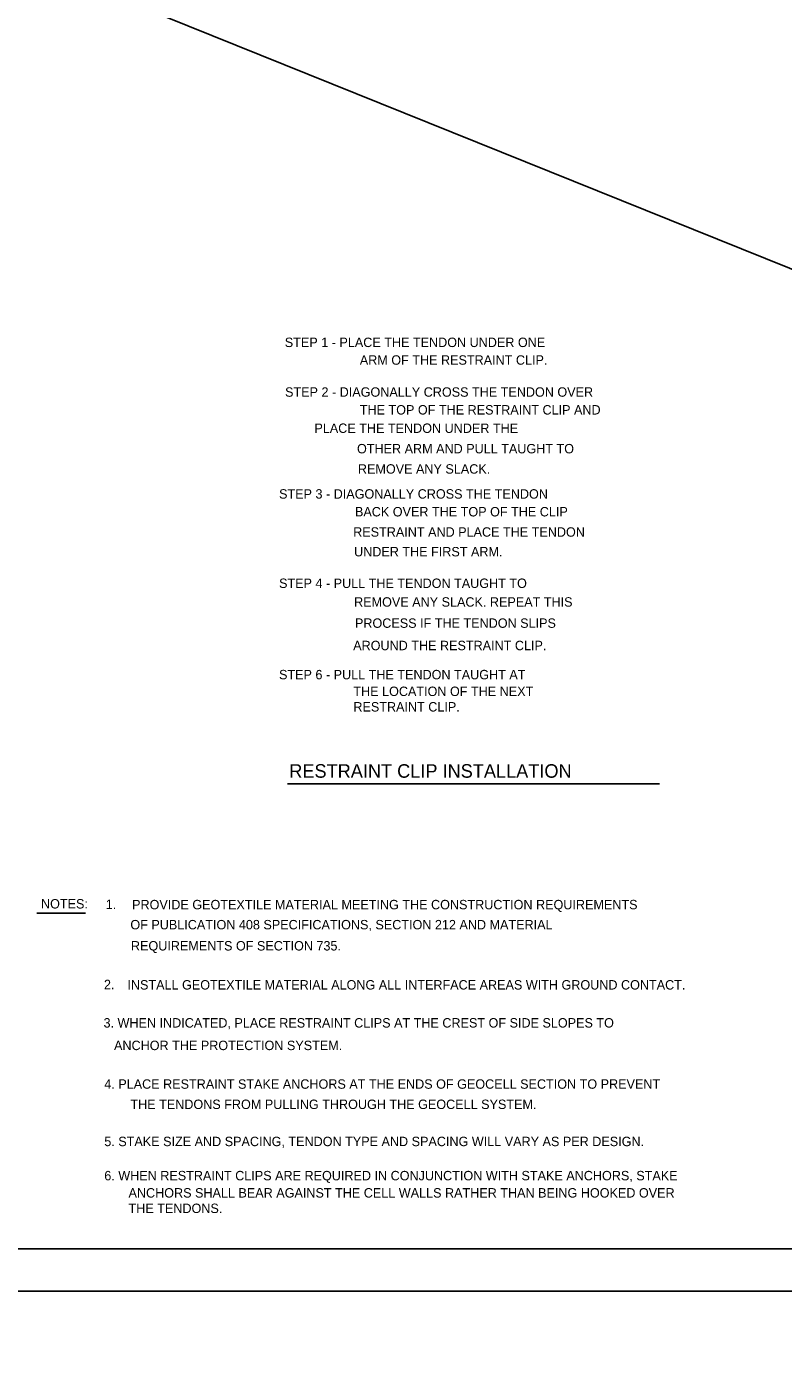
# Model space of a CAD drawing. Extents: x 638850 to 644908, y 297188 to 298900.
# Drawn here: x 641673.9 to 641914.7, y 298044.1 to 298472.1 of the extents above; entities that cross this region are included whole.
import ezdxf

# ---------------------------------------------------------------- set-up
doc = ezdxf.new("R2010")
doc.units = 0
for name, color, linetype in [('1', 7, 'Continuous'), ('2', 7, 'Continuous'), ('4', 7, 'Continuous')]:
    doc.layers.add(name, color=color, linetype=linetype)

msp = doc.modelspace()

# ---------------------------------------------------------------- linework, layer by layer
at = {"layer": '1'}
for p, q in [((641027.32, 298753.99), (644908.14, 297188.08)), ((642137.49, 298082.7), (641219.49, 298082.7)), ((642150.99, 298069.2), (641178.99, 298069.2))]:
    msp.add_line(p, q, dxfattribs=at)
at = {"layer": '4'}
for p, q in [((641756.87, 298230.84), (641875.28, 298230.84)), ((641677.11, 298189.65), (641692.56, 298189.65))]:
    msp.add_line(p, q, dxfattribs=at)

# ---------------------------------------------------------------- texts
at = {"layer": '2'}
for s, p in [('1.', (641698.99, 298190.95)), ('PROVIDE GEOTEXTILE MATERIAL MEETING THE CONSTRUCTION REQUIREMENTS', (641707.4, 298190.89)), ('OF PUBLICATION 408 SPECIFICATIONS, SECTION 212 AND MATERIAL', (641706.85, 298184.5)), ('REQUIREMENTS OF SECTION 735.', (641707.03, 298177.77)), ('2.', (641698.44, 298165.43)), ('INSTALL GEOTEXTILE MATERIAL ALONG ALL INTERFACE AREAS WITH GROUND CONTACT.', (641705.91, 298165.33))]:
    msp.add_text(s, height=3, dxfattribs=at).set_placement(p)
at = {"layer": '4'}
for s, height, p in [('STEP 1 - PLACE THE TENDON UNDER ONE', 3, (641756.02, 298370.04)), ('ARM OF THE RESTRAINT CLIP.', 3, (641779.9, 298364.41)), ('STEP 2 - DIAGONALLY CROSS THE TENDON OVER', 3, (641756.1, 298354.21)), ('THE TOP OF THE RESTRAINT CLIP AND', 3, (641779.9, 298348.54)), ('         PLACE THE TENDON UNDER THE', 3, (641755.41, 298342.68)), ('OTHER ARM AND PULL TAUGHT TO', 3, (641779.01, 298336.16)), ('REMOVE ANY SLACK.', 3, (641779.29, 298329.7)), ('STEP 3 - DIAGONALLY CROSS THE TENDON', 3, (641754.19, 298321.74)), ('BACK OVER THE TOP OF THE CLIP', 3, (641778.36, 298316.07)), ('RESTRAINT AND PLACE THE TENDON', 3, (641777.79, 298309.61)), ('UNDER THE FIRST ARM.', 3, (641778.08, 298303.34)), ('STEP 4 - PULL THE TENDON TAUGHT TO', 3, (641754.19, 298293.28)), ('REMOVE ANY SLACK. REPEAT THIS', 3, (641778.08, 298287.32)), ('PROCESS IF THE TENDON SLIPS', 3, (641778.36, 298280.58)), ('AROUND THE RESTRAINT CLIP.', 3, (641777.79, 298273.45)), ('STEP 6 - PULL THE TENDON TAUGHT AT', 3, (641754.18, 298264.17)), ('THE LOCATION OF THE NEXT', 3, (641777.85, 298258.85)), ('RESTRAINT CLIP.', 3, (641777.85, 298253.91)), ('RESTRAINT CLIP INSTALLATION', 4.321, (641757.44, 298232.81)), ('NOTES:', 3, (641678.39, 298191.15)), ('3. WHEN INDICATED, PLACE RESTRAINT CLIPS AT THE CREST OF SIDE SLOPES TO', 3, (641698.3, 298153.22)), ('   ANCHOR THE PROTECTION SYSTEM.', 3, (641698.3, 298146.03)), ('4. PLACE RESTRAINT STAKE ANCHORS AT THE ENDS OF GEOCELL SECTION TO PREVENT', 3, (641698.54, 298133.72)), ('THE TENDONS FROM PULLING THROUGH THE GEOCELL SYSTEM.', 3, (641706.86, 298127.26)), ('5. STAKE SIZE AND SPACING, TENDON TYPE AND SPACING WILL VARY AS PER DESIGN.', 3, (641698.54, 298115.43)), ('6. WHEN RESTRAINT CLIPS ARE REQUIRED IN CONJUNCTION WITH STAKE ANCHORS, STAKE', 3, (641698.54, 298104.54)), ('ANCHORS SHALL BEAR AGAINST THE CELL WALLS RATHER THAN BEING HOOKED OVER', 3, (641706.26, 298099.05)), ('THE TENDONS.', 3, (641706.26, 298094.12))]:
    msp.add_text(s, height=height, dxfattribs=at).set_placement(p)

doc.saveas('drawing.dxf')
